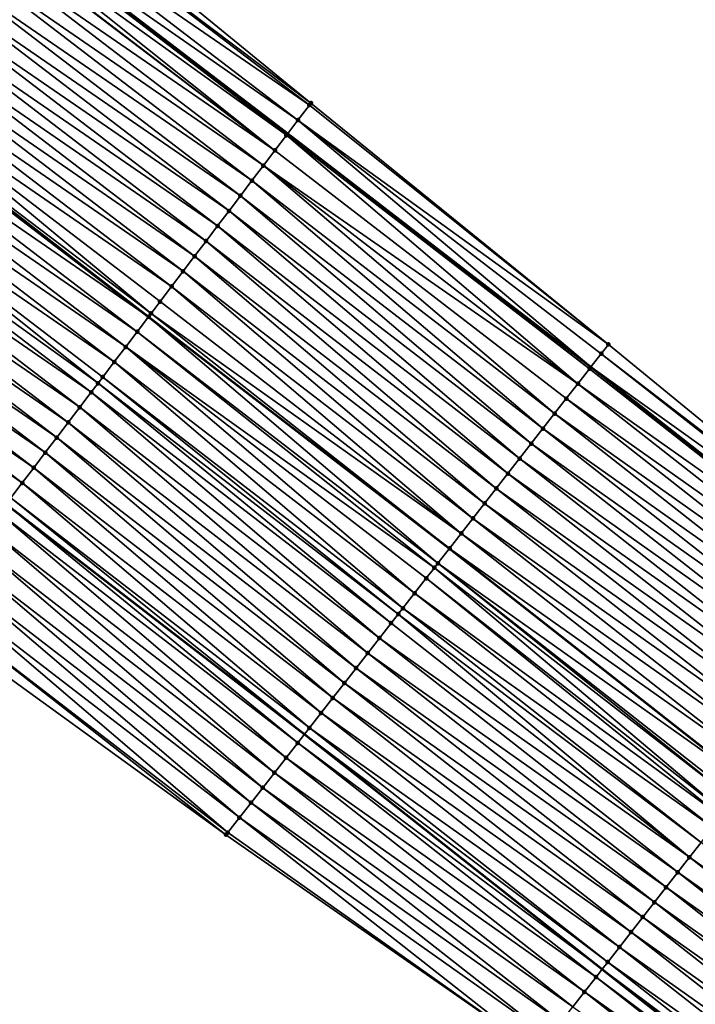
# Model space of a CAD drawing. Header units: feet. Extents: x 2017353 to 2024169, y 808050 to 818690.
# Tile 280 of 305: x 2022497 to 2022533, y 814265 to 814317. Entities that reach past the tile are written whole.
import ezdxf

# ---------------------------------------------------------------- set-up
doc = ezdxf.new("R2010")
doc.units = ezdxf.units.FT
doc.header["$MEASUREMENT"] = 0
for name, color, linetype, lineweight in [('EP_Travel Lane', 172, 'Continuous', 53), ('SB-Road Shots', 141, 'Continuous', 100), ('SB-Road X-Section', 40, 'Continuous', 13), ('STRIPING', 60, 'Continuous', 53)]:
    doc.layers.add(name, color=color, linetype=linetype, lineweight=lineweight)
doc.layers.add('I-77-MM15-17_SB-Surface-BORDER', color=7, linetype='Continuous')
doc.layers.add('I-77-MM15-17_SB-Surface-TIN', color=7, linetype='Continuous')

msp = doc.modelspace()

# ---------------------------------------------------------------- linework, layer by layer
at = {"layer": 'EP_Travel Lane'}
for points in [[(2022363.896363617, 814415.7639268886, 276.2497545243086), (2022380.475366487, 814404.5971398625, 276.9193262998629), (2022397.056419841, 814393.4289717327, 277.5037378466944), (2022413.695736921, 814381.9513699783, 278.0654989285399), (2022430.111499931, 814370.5480351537, 278.7647199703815), (2022446.704739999, 814358.8620513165, 279.463305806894), (2022462.860096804, 814347.0992825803, 280.2728093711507), (2022479.015040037, 814335.336814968, 281.0970606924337), (2022495.231312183, 814323.0995666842, 281.8329891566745), (2022511.114236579, 814310.9648094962, 282.5260936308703), (2022527.098091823, 814298.6690633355, 283.2363162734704), (2022542.824971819, 814286.3335518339, 283.9437080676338), (2022558.550940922, 814273.9987547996, 284.6837772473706)], [(2022350.12720186, 814395.2063310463, 275.2686171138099), (2022366.70862965, 814384.0404421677, 275.886088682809), (2022383.294177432, 814372.871778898, 276.3324678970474), (2022399.611049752, 814361.6074282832, 276.8749274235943), (2022416.027071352, 814350.2039138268, 277.564498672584), (2022432.200002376, 814338.8510123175, 278.160931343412), (2022448.418689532, 814327.1635226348, 278.7709712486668), (2022464.634359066, 814315.4782075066, 279.4882585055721), (2022480.390084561, 814303.5779227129, 280.141175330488), (2022496.272616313, 814291.4434655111, 280.8485980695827), (2022511.998326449, 814279.3196829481, 281.5262035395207), (2022527.694063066, 814266.9453858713, 282.2496234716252), (2022543.388419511, 814254.5721769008, 283.0226488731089), (2022558.769845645, 814242.1365156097, 283.7643351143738)]]:
    msp.add_polyline3d(points, dxfattribs=at)
at = {"layer": 'I-77-MM15-17_SB-Surface-BORDER', "color": 3, "linetype": 'Continuous', "lineweight": -3}
for points in [[(2022415.818784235, 814385.0179235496, 278.2453278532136), (2022432.144824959, 814373.4822830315, 278.8895506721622), (2022448.637267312, 814361.5260896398, 279.6009175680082), (2022464.737503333, 814349.6879158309, 280.4163414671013), (2022480.715725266, 814337.6839108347, 281.2632511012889), (2022496.844530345, 814325.220285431, 281.9948351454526), (2022512.335371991, 814312.5706834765, 282.6588594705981), (2022528.022198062, 814299.852976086, 283.3362702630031), (2022543.494054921, 814287.1911650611, 284.0234243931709), (2022559.589401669, 814275.3295919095, 284.8034136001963)], [(2022555.938578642, 814238.6556753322, 283.5252353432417), (2022540.148849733, 814250.4243857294, 282.7168891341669), (2022524.293037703, 814262.5902565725, 281.9178593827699), (2022507.859748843, 814274.0225502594, 281.1653015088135), (2022491.831573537, 814285.6061360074, 280.4174105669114), (2022476.123321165, 814297.9708353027, 279.7474663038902), (2022460.182331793, 814309.334606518, 279.063216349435), (2022444.607446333, 814321.9040404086, 278.4048154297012), (2022428.441323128, 814333.6669691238, 277.8490439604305), (2022412.965340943, 814345.7840560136, 277.3495931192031)]]:
    msp.add_polyline3d(points, dxfattribs=at)
at = {"layer": 'I-77-MM15-17_SB-Surface-TIN', "color": 128, "linetype": 'Continuous', "lineweight": -3}
for points in [[(2022512.335371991, 814312.5706834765, 282.6588594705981), (2022496.844530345, 814325.220285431, 281.9948351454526), (2022496.372271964, 814324.5989810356, 281.9390325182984)], [(2022512.254748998, 814312.4646415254, 282.6497882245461), (2022496.372271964, 814324.5989810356, 281.9390325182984), (2022495.766805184, 814323.8031078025, 281.8794625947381)], [(2022512.254748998, 814312.4646415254, 282.6497882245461), (2022512.335371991, 814312.5706834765, 282.6588594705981), (2022496.372271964, 814324.5989810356, 281.9390325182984)], [(2022511.649511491, 814311.6685931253, 282.5818563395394), (2022495.766805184, 814323.8031078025, 281.8794625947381), (2022495.231312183, 814323.0995666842, 281.8329891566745)], [(2022511.649511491, 814311.6685931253, 282.5818563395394), (2022512.254748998, 814312.4646415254, 282.6497882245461), (2022495.766805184, 814323.8031078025, 281.8794625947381)], [(2022511.044140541, 814310.8726466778, 282.5187913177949), (2022495.161146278, 814323.0073813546, 281.8268997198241), (2022494.807891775, 814322.5424924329, 281.7825838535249)], [(2022495.161146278, 814323.0073813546, 281.8268997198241), (2022511.114236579, 814310.9648094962, 282.5260936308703), (2022495.231312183, 814323.0995666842, 281.8329891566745)], [(2022511.044140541, 814310.8726466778, 282.5187913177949), (2022511.114236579, 814310.9648094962, 282.5260936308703), (2022495.161146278, 814323.0073813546, 281.8268997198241)], [(2022511.649511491, 814311.6685931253, 282.5818563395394), (2022495.231312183, 814323.0995666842, 281.8329891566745), (2022511.114236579, 814310.9648094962, 282.5260936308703)], [(2022510.43919382, 814310.0763761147, 282.4402541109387), (2022494.807891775, 814322.5424924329, 281.7825838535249), (2022494.556264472, 814322.2110611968, 281.7459950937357)], [(2022510.43919382, 814310.0763761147, 282.4402541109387), (2022511.044140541, 814310.8726466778, 282.5187913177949), (2022494.807891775, 814322.5424924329, 281.7825838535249)], [(2022510.43919382, 814310.0763761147, 282.4402541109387), (2022494.530540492, 814322.1771798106, 281.7422719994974), (2022493.951445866, 814321.4146927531, 281.6627854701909)], [(2022510.43919382, 814310.0763761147, 282.4402541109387), (2022494.556264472, 814322.2110611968, 281.7459950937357), (2022494.530540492, 814322.1771798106, 281.7422719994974)], [(2022509.834357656, 814309.280021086, 282.3576847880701), (2022493.951445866, 814321.4146927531, 281.6627854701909), (2022493.346404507, 814320.6184944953, 281.5876999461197)], [(2022509.834357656, 814309.280021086, 282.3576847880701), (2022510.43919382, 814310.0763761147, 282.4402541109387), (2022493.951445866, 814321.4146927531, 281.6627854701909)], [(2022509.229371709, 814308.4837804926, 282.2805782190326), (2022493.346404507, 814320.6184944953, 281.5876999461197), (2022492.741422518, 814319.8222508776, 281.5104490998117)], [(2022509.229371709, 814308.4837804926, 282.2805782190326), (2022509.834357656, 814309.280021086, 282.3576847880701), (2022493.346404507, 814320.6184944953, 281.5876999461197)], [(2022508.624303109, 814307.6876030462, 282.2064860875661), (2022492.741422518, 814319.8222508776, 281.5104490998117), (2022492.13630011, 814319.0261145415, 281.4383195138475)], [(2022508.624303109, 814307.6876030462, 282.2064860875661), (2022509.229371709, 814308.4837804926, 282.2805782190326), (2022492.741422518, 814319.8222508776, 281.5104490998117)], [(2022508.019302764, 814306.8913734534, 282.1299046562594), (2022492.13630011, 814319.0261145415, 281.4383195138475), (2022491.531111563, 814318.2300287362, 281.3686021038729)], [(2022508.019302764, 814306.8913734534, 282.1299046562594), (2022508.624303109, 814307.6876030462, 282.2064860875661), (2022492.13630011, 814319.0261145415, 281.4383195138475)], [(2022507.414272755, 814306.0951665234, 282.0544050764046), (2022491.531111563, 814318.2300287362, 281.3686021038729), (2022490.925893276, 814317.4339656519, 281.2999693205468)], [(2022507.414272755, 814306.0951665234, 282.0544050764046), (2022508.019302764, 814306.8913734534, 282.1299046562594), (2022491.531111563, 814318.2300287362, 281.3686021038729)], [(2022506.809154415, 814305.2990270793, 281.9821270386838), (2022490.925893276, 814317.4339656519, 281.2999693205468), (2022490.320774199, 814316.637826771, 281.2277182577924)], [(2022506.809154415, 814305.2990270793, 281.9821270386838), (2022507.414272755, 814306.0951665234, 282.0544050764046), (2022490.925893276, 814317.4339656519, 281.2999693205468)], [(2022506.204154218, 814304.5027973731, 281.9055401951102), (2022490.320774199, 814316.637826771, 281.2277182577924), (2022489.715793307, 814315.8415823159, 281.1504274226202)], [(2022506.204154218, 814304.5027973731, 281.9055401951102), (2022506.809154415, 814305.2990270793, 281.9821270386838), (2022490.320774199, 814316.637826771, 281.2277182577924)], [(2022505.599229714, 814303.7065098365, 281.8261927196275), (2022489.715793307, 814315.8415823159, 281.1504274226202), (2022489.110800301, 814315.0453471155, 281.0735783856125)], [(2022505.599229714, 814303.7065098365, 281.8261927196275), (2022506.204154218, 814304.5027973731, 281.9055401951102), (2022489.715793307, 814315.8415823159, 281.1504274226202)], [(2022504.994261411, 814302.910255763, 281.7484426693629), (2022489.110800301, 814315.0453471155, 281.0735783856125), (2022488.505760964, 814314.2491473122, 280.9984190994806)], [(2022504.994261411, 814302.910255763, 281.7484426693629), (2022505.599229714, 814303.7065098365, 281.8261927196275), (2022489.110800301, 814315.0453471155, 281.0735783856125)], [(2022503.913381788, 814301.4879413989, 281.6153366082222), (2022488.505760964, 814314.2491473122, 280.9984190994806), (2022487.969666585, 814313.543776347, 280.9335998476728)], [(2022503.913381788, 814301.4879413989, 281.6153366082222), (2022504.389282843, 814302.1140095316, 281.6710669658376), (2022488.505760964, 814314.2491473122, 280.9984190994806)], [(2022504.389282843, 814302.1140095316, 281.6710669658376), (2022504.994261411, 814302.910255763, 281.7484426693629), (2022488.505760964, 814314.2491473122, 280.9984190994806)], [(2022487.295172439, 814312.6571372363, 280.8666954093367), (2022503.776558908, 814301.3080242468, 281.6007071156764), (2022487.893144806, 814313.443155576, 280.9254638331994)], [(2022503.784090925, 814301.3179263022, 281.6014724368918), (2022487.900640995, 814313.4530091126, 280.9262005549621), (2022487.893144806, 814313.443155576, 280.9254638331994)], [(2022503.784090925, 814301.3179263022, 281.6014724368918), (2022487.893144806, 814313.443155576, 280.9254638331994), (2022503.776558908, 814301.3080242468, 281.6007071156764)], [(2022503.784090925, 814301.3179263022, 281.6014724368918), (2022487.969666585, 814313.543776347, 280.9335998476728), (2022487.900640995, 814313.4530091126, 280.9262005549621)], [(2022503.784090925, 814301.3179263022, 281.6014724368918), (2022503.913381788, 814301.4879413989, 281.6153366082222), (2022487.969666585, 814313.543776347, 280.9335998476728)], [(2022503.178677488, 814300.5220123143, 281.5399569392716), (2022487.295172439, 814312.6571372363, 280.8666954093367), (2022486.689792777, 814311.8611974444, 280.803948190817)], [(2022503.178677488, 814300.5220123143, 281.5399569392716), (2022503.776558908, 814301.3080242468, 281.6007071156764), (2022487.295172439, 814312.6571372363, 280.8666954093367)], [(2022528.022198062, 814299.852976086, 283.3362702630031), (2022512.254748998, 814312.4646415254, 282.6497882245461), (2022511.649511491, 814311.6685931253, 282.5818563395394)], [(2022528.022198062, 814299.852976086, 283.3362702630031), (2022512.335371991, 814312.5706834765, 282.6588594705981), (2022512.254748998, 814312.4646415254, 282.6497882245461)], [(2022502.573315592, 814299.7260589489, 281.4765616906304), (2022486.689792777, 814311.8611974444, 280.803948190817), (2022486.084481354, 814311.0652055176, 280.7387122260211)], [(2022502.573315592, 814299.7260589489, 281.4765616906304), (2022503.178677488, 814300.5220123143, 281.5399569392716), (2022486.689792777, 814311.8611974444, 280.803948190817)], [(2022511.649511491, 814311.6685931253, 282.5818563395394), (2022511.114236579, 814310.9648094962, 282.5260936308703), (2022527.098091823, 814298.6690633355, 283.2363162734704)], [(2022527.639961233, 814299.3632832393, 283.2950553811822), (2022511.649511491, 814311.6685931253, 282.5818563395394), (2022527.098091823, 814298.6690633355, 283.2363162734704)], [(2022527.639961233, 814299.3632832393, 283.2950553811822), (2022528.022198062, 814299.852976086, 283.3362702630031), (2022511.649511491, 814311.6685931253, 282.5818563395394)], [(2022501.968000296, 814298.9300699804, 281.4114668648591), (2022486.084481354, 814311.0652055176, 280.7387122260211), (2022485.479102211, 814310.2692653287, 280.6759460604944)], [(2022501.968000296, 814298.9300699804, 281.4114668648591), (2022502.573315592, 814299.7260589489, 281.4765616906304), (2022486.084481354, 814311.0652055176, 280.7387122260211)], [(2022526.409673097, 814297.7864454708, 283.1504510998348), (2022511.044140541, 814310.8726466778, 282.5187913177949), (2022510.43919382, 814310.0763761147, 282.4402541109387)], [(2022527.024660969, 814298.5749868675, 283.2283563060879), (2022511.114236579, 814310.9648094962, 282.5260936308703), (2022511.044140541, 814310.8726466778, 282.5187913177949)], [(2022526.409673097, 814297.7864454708, 283.1504510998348), (2022527.024660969, 814298.5749868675, 283.2283563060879), (2022511.044140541, 814310.8726466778, 282.5187913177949)], [(2022527.024660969, 814298.5749868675, 283.2283563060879), (2022527.098091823, 814298.6690633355, 283.2363162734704), (2022511.114236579, 814310.9648094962, 282.5260936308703)], [(2022501.115640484, 814297.8094597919, 281.3240640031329), (2022485.479102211, 814310.2692653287, 280.6759460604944), (2022484.873608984, 814309.4734123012, 280.6173406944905)], [(2022501.115640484, 814297.8094597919, 281.3240640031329), (2022501.362638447, 814298.1341165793, 281.3480699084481), (2022485.479102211, 814310.2692653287, 280.6759460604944)], [(2022501.362638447, 814298.1341165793, 281.3480699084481), (2022501.968000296, 814298.9300699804, 281.4114668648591), (2022485.479102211, 814310.2692653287, 280.6759460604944)], [(2022526.409673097, 814297.7864454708, 283.1504510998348), (2022510.43919382, 814310.0763761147, 282.4402541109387), (2022509.834357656, 814309.280021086, 282.3576847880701)], [(2022500.757123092, 814297.3382804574, 281.2902714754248), (2022484.873608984, 814309.4734123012, 280.6173406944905), (2022484.268154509, 814308.6775296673, 280.5573220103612)], [(2022500.757123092, 814297.3382804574, 281.2902714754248), (2022501.115640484, 814297.8094597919, 281.3240640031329), (2022484.873608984, 814309.4734123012, 280.6173406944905)], [(2022525.179887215, 814296.2092137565, 282.9878298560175), (2022509.834357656, 814309.280021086, 282.3576847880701), (2022509.229371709, 814308.4837804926, 282.2805782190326)], [(2022525.179887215, 814296.2092137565, 282.9878298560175), (2022525.794829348, 814296.9977910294, 283.0673758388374), (2022509.834357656, 814309.280021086, 282.3576847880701)], [(2022525.794829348, 814296.9977910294, 283.0673758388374), (2022526.409673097, 814297.7864454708, 283.1504510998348), (2022509.834357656, 814309.280021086, 282.3576847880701)], [(2022500.151530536, 814296.542503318, 281.2352886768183), (2022484.268154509, 814308.6775296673, 280.5573220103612), (2022483.662679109, 814307.8816630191, 280.4980664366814)], [(2022500.151530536, 814296.542503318, 281.2352886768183), (2022500.757123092, 814297.3382804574, 281.2902714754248), (2022484.268154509, 814308.6775296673, 280.5573220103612)], [(2022524.564872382, 814295.4206935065, 282.9108917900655), (2022509.229371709, 814308.4837804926, 282.2805782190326), (2022508.624303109, 814307.6876030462, 282.2064860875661)], [(2022524.564872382, 814295.4206935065, 282.9108917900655), (2022525.179887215, 814296.2092137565, 282.9878298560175), (2022509.229371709, 814308.4837804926, 282.2805782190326)], [(2022499.545920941, 814295.7467391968, 281.1809273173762), (2022483.662679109, 814307.8816630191, 280.4980664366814), (2022483.057273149, 814307.085743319, 280.4362783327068)], [(2022499.545920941, 814295.7467391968, 281.1809273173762), (2022500.151530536, 814296.542503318, 281.2352886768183), (2022483.662679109, 814307.8816630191, 280.4980664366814)], [(2022523.94982027, 814294.6322024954, 282.8352909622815), (2022508.624303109, 814307.6876030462, 282.2064860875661), (2022508.019302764, 814306.8913734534, 282.1299046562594)], [(2022523.94982027, 814294.6322024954, 282.8352909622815), (2022524.564872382, 814295.4206935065, 282.9108917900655), (2022508.624303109, 814307.6876030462, 282.2064860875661)], [(2022498.940391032, 814294.9509141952, 281.1236597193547), (2022483.057273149, 814307.085743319, 280.4362783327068), (2022482.451846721, 814306.2898392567, 280.3752367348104)], [(2022498.940391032, 814294.9509141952, 281.1236597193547), (2022499.545920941, 814295.7467391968, 281.1809273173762), (2022483.057273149, 814307.085743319, 280.4362783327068)], [(2022523.334778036, 814293.8437037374, 282.7593358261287), (2022508.019302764, 814306.8913734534, 282.1299046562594), (2022507.414272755, 814306.0951665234, 282.0544050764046)], [(2022523.334778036, 814293.8437037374, 282.7593358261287), (2022523.94982027, 814294.6322024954, 282.8352909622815), (2022508.019302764, 814306.8913734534, 282.1299046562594)], [(2022498.335018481, 814294.1549689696, 281.0606530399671), (2022482.451846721, 814306.2898392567, 280.3752367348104), (2022481.846541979, 814305.4938422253, 280.309757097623)], [(2022498.335018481, 814294.1549689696, 281.0606530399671), (2022498.940391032, 814294.9509141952, 281.1236597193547), (2022482.451846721, 814306.2898392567, 280.3752367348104)], [(2022522.719810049, 814293.0551467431, 282.6807172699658), (2022507.414272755, 814306.0951665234, 282.0544050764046), (2022506.809154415, 814305.2990270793, 281.9821270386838)], [(2022522.719810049, 814293.0551467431, 282.6807172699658), (2022523.334778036, 814293.8437037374, 282.7593358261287), (2022507.414272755, 814306.0951665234, 282.0544050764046)], [(2022497.72975004, 814293.3589442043, 280.9938493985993), (2022481.846541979, 814305.4938422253, 280.309757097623), (2022481.241408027, 814304.6977147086, 280.2380485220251)], [(2022497.72975004, 814293.3589442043, 280.9938493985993), (2022498.335018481, 814294.1549689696, 281.0606530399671), (2022481.846541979, 814305.4938422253, 280.309757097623)], [(2022522.104816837, 814292.2666095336, 282.603003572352), (2022506.809154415, 814305.2990270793, 281.9821270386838), (2022506.204154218, 814304.5027973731, 281.9055401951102)], [(2022522.104816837, 814292.2666095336, 282.603003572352), (2022522.719810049, 814293.0551467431, 282.6807172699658), (2022506.809154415, 814305.2990270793, 281.9821270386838)], [(2022497.12431618, 814292.5630458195, 280.9330787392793), (2022481.241408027, 814304.6977147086, 280.2380485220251), (2022480.636254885, 814303.9016018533, 280.1670398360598)], [(2022497.12431618, 814292.5630458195, 280.9330787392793), (2022497.72975004, 814293.3589442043, 280.9938493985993), (2022481.241408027, 814304.6977147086, 280.2380485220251)], [(2022521.489790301, 814291.478098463, 282.5264853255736), (2022506.204154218, 814304.5027973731, 281.9055401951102), (2022505.599229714, 814303.7065098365, 281.8261927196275)], [(2022521.489790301, 814291.478098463, 282.5264853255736), (2022522.104816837, 814292.2666095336, 282.603003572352), (2022506.204154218, 814304.5027973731, 281.9055401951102)], [(2022496.518840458, 814291.767179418, 280.8738348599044), (2022497.12431618, 814292.5630458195, 280.9330787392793), (2022480.636254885, 814303.9016018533, 280.1670398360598)], [(2022520.874799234, 814290.6895595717, 282.44869470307), (2022505.599229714, 814303.7065098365, 281.8261927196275), (2022504.994261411, 814302.910255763, 281.7484426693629)], [(2022520.874799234, 814290.6895595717, 282.44869470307), (2022521.489790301, 814291.478098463, 282.5264853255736), (2022505.599229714, 814303.7065098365, 281.8261927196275)], [(2022520.259834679, 814289.9009998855, 282.3699530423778), (2022504.994261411, 814302.910255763, 281.7484426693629), (2022504.389282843, 814302.1140095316, 281.6710669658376)], [(2022520.259834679, 814289.9009998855, 282.3699530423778), (2022520.874799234, 814290.6895595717, 282.44869470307), (2022504.994261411, 814302.910255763, 281.7484426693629)], [(2022520.259834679, 814289.9009998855, 282.3699530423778), (2022504.389282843, 814302.1140095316, 281.6710669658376), (2022503.913381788, 814301.4879413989, 281.6153366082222)], [(2022519.644757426, 814289.1125285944, 282.2952540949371), (2022503.913381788, 814301.4879413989, 281.6153366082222), (2022503.784090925, 814301.3179263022, 281.6014724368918)], [(2022519.644757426, 814289.1125285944, 282.2952540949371), (2022520.259834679, 814289.9009998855, 282.3699530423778), (2022503.913381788, 814301.4879413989, 281.6153366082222)], [(2022519.029549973, 814288.3241594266, 282.2252257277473), (2022503.776558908, 814301.3080242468, 281.6007071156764), (2022503.178677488, 814300.5220123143, 281.5399569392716)], [(2022503.784090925, 814301.3179263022, 281.6014724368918), (2022503.776558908, 814301.3080242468, 281.6007071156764), (2022519.637128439, 814289.1027522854, 282.2943856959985)], [(2022519.029549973, 814288.3241594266, 282.2252257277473), (2022519.637128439, 814289.1027522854, 282.2943856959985), (2022503.776558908, 814301.3080242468, 281.6007071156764)], [(2022519.644757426, 814289.1125285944, 282.2952540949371), (2022503.784090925, 814301.3179263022, 281.6014724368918), (2022519.637128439, 814289.1027522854, 282.2943856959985)], [(2022518.846171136, 814288.0892266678, 282.205423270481), (2022503.178677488, 814300.5220123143, 281.5399569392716), (2022502.573315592, 814299.7260589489, 281.4765616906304)], [(2022518.846171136, 814288.0892266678, 282.205423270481), (2022519.029549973, 814288.3241594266, 282.2252257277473), (2022503.178677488, 814300.5220123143, 281.5399569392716)], [(2022517.798847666, 814286.747646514, 282.095478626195), (2022502.573315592, 814299.7260589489, 281.4765616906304), (2022501.968000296, 814298.9300699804, 281.4114668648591)], [(2022517.798847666, 814286.747646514, 282.095478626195), (2022518.414221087, 814287.5358855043, 282.1595533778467), (2022502.573315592, 814299.7260589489, 281.4765616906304)], [(2022518.414221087, 814287.5358855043, 282.1595533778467), (2022518.846171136, 814288.0892266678, 282.205423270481), (2022502.573315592, 814299.7260589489, 281.4765616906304)], [(2022543.494054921, 814287.1911650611, 284.0234243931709), (2022528.022198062, 814299.852976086, 283.3362702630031), (2022527.639961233, 814299.3632832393, 283.2950553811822)], [(2022517.183408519, 814285.9594590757, 282.0337615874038), (2022501.968000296, 814298.9300699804, 281.4114668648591), (2022501.362638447, 814298.1341165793, 281.3480699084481)], [(2022517.183408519, 814285.9594590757, 282.0337615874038), (2022517.798847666, 814286.747646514, 282.095478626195), (2022501.968000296, 814298.9300699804, 281.4114668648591)], [(2022543.366695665, 814287.0279540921, 284.0088566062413), (2022527.639961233, 814299.3632832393, 283.2950553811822), (2022527.098091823, 814298.6690633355, 283.2363162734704)], [(2022543.366695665, 814287.0279540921, 284.0088566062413), (2022543.494054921, 814287.1911650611, 284.0234243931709), (2022527.639961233, 814299.3632832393, 283.2950553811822)], [(2022542.751598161, 814286.2394986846, 283.9348840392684), (2022527.024660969, 814298.5749868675, 283.2283563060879), (2022526.409673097, 814297.7864454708, 283.1504510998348)], [(2022527.024660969, 814298.5749868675, 283.2283563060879), (2022542.824971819, 814286.3335518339, 283.9437080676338), (2022527.098091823, 814298.6690633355, 283.2363162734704)], [(2022542.751598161, 814286.2394986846, 283.9348840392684), (2022542.824971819, 814286.3335518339, 283.9437080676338), (2022527.024660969, 814298.5749868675, 283.2283563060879)], [(2022543.366695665, 814287.0279540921, 284.0088566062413), (2022527.098091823, 814298.6690633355, 283.2363162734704), (2022542.824971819, 814286.3335518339, 283.9437080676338)], [(2022516.942179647, 814285.6505567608, 282.0102215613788), (2022501.362638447, 814298.1341165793, 281.3480699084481), (2022501.115640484, 814297.8094597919, 281.3240640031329)], [(2022516.942179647, 814285.6505567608, 282.0102215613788), (2022517.183408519, 814285.9594590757, 282.0337615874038), (2022501.362638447, 814298.1341165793, 281.3480699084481)], [(2022515.95234279, 814284.3832312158, 281.9170512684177), (2022500.757123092, 814297.3382804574, 281.2902714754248), (2022500.151530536, 814296.542503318, 281.2352886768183)], [(2022516.567893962, 814285.1713307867, 281.9747497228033), (2022501.115640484, 814297.8094597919, 281.3240640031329), (2022500.757123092, 814297.3382804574, 281.2902714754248)], [(2022515.95234279, 814284.3832312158, 281.9170512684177), (2022516.567893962, 814285.1713307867, 281.9747497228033), (2022500.757123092, 814297.3382804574, 281.2902714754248)], [(2022516.567893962, 814285.1713307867, 281.9747497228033), (2022516.942179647, 814285.6505567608, 282.0102215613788), (2022501.115640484, 814297.8094597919, 281.3240640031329)], [(2022542.136684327, 814285.4508992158, 283.8543228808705), (2022526.409673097, 814297.7864454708, 283.1504510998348), (2022525.794829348, 814296.9977910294, 283.0673758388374)], [(2022542.136684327, 814285.4508992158, 283.8543228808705), (2022542.751598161, 814286.2394986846, 283.9348840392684), (2022526.409673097, 814297.7864454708, 283.1504510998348)], [(2022541.521882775, 814284.6622116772, 283.7697338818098), (2022525.794829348, 814296.9977910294, 283.0673758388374), (2022525.179887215, 814296.2092137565, 282.9878298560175)], [(2022541.521882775, 814284.6622116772, 283.7697338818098), (2022542.136684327, 814285.4508992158, 283.8543228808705), (2022525.794829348, 814296.9977910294, 283.0673758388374)], [(2022515.336808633, 814283.5951182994, 281.8587424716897), (2022500.151530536, 814296.542503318, 281.2352886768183), (2022499.545920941, 814295.7467391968, 281.1809273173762)], [(2022515.336808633, 814283.5951182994, 281.8587424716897), (2022515.95234279, 814284.3832312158, 281.9170512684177), (2022500.151530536, 814296.542503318, 281.2352886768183)], [(2022540.906948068, 814283.8736285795, 283.6899214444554), (2022525.179887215, 814296.2092137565, 282.9878298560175), (2022524.564872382, 814295.4206935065, 282.9108917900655)], [(2022540.906948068, 814283.8736285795, 283.6899214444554), (2022541.521882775, 814284.6622116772, 283.7697338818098), (2022525.179887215, 814296.2092137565, 282.9878298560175)], [(2022514.721297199, 814282.8069875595, 281.7996185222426), (2022499.545920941, 814295.7467391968, 281.1809273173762), (2022498.940391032, 814294.9509141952, 281.1236597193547)], [(2022514.721297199, 814282.8069875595, 281.7996185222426), (2022515.336808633, 814283.5951182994, 281.8587424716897), (2022499.545920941, 814295.7467391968, 281.1809273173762)], [(2022540.291861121, 814283.0851648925, 283.6155702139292), (2022524.564872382, 814295.4206935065, 282.9108917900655), (2022523.94982027, 814294.6322024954, 282.8352909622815)], [(2022540.291861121, 814283.0851648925, 283.6155702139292), (2022540.906948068, 814283.8736285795, 283.6899214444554), (2022524.564872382, 814295.4206935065, 282.9108917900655)], [(2022514.105854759, 814282.0188027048, 281.7380196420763), (2022498.940391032, 814294.9509141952, 281.1236597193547), (2022498.335018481, 814294.1549689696, 281.0606530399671)], [(2022514.105854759, 814282.0188027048, 281.7380196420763), (2022514.721297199, 814282.8069875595, 281.7996185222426), (2022498.940391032, 814294.9509141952, 281.1236597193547)], [(2022539.676722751, 814282.2967415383, 283.5430635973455), (2022523.94982027, 814294.6322024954, 282.8352909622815), (2022523.334778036, 814293.8437037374, 282.7593358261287)], [(2022539.676722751, 814282.2967415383, 283.5430635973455), (2022540.291861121, 814283.0851648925, 283.6155702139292), (2022523.94982027, 814294.6322024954, 282.8352909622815)], [(2022513.490479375, 814281.2305652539, 281.6740152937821), (2022498.335018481, 814294.1549689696, 281.0606530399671), (2022497.72975004, 814293.3589442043, 280.9938493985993)], [(2022513.490479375, 814281.2305652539, 281.6740152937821), (2022514.105854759, 814282.0188027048, 281.7380196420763), (2022498.335018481, 814294.1549689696, 281.0606530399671)], [(2022539.061576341, 814281.5083244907, 283.4708454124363), (2022523.334778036, 814293.8437037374, 282.7593358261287), (2022522.719810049, 814293.0551467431, 282.6807172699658)], [(2022539.061576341, 814281.5083244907, 283.4708454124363), (2022539.676722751, 814282.2967415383, 283.5430635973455), (2022523.334778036, 814293.8437037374, 282.7593358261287)], [(2022512.875106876, 814280.4423255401, 281.6099074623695), (2022497.72975004, 814293.3589442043, 280.9938493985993), (2022497.12431618, 814292.5630458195, 280.9330787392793)], [(2022512.875106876, 814280.4423255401, 281.6099074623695), (2022513.490479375, 814281.2305652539, 281.6740152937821), (2022497.72975004, 814293.3589442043, 280.9938493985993)], [(2022538.446453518, 814280.719888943, 283.3977811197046), (2022522.719810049, 814293.0551467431, 282.6807172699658), (2022522.104816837, 814292.2666095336, 282.603003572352)], [(2022538.446453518, 814280.719888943, 283.3977811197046), (2022539.061576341, 814281.5083244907, 283.4708454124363), (2022522.719810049, 814293.0551467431, 282.6807172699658)], [(2022512.259623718, 814279.6541726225, 281.5497692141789), (2022497.12431618, 814292.5630458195, 280.9330787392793), (2022496.518840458, 814291.767179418, 280.8738348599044)], [(2022512.259623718, 814279.6541726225, 281.5497692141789), (2022512.875106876, 814280.4423255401, 281.6099074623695), (2022497.12431618, 814292.5630458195, 280.9330787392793)], [(2022537.831392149, 814279.9314051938, 283.322512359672), (2022522.104816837, 814292.2666095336, 282.603003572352), (2022521.489790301, 814291.478098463, 282.5264853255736)], [(2022537.831392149, 814279.9314051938, 283.322512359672), (2022538.446453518, 814280.719888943, 283.3977811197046), (2022522.104816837, 814292.2666095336, 282.603003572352)], [(2022496.518840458, 814291.767179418, 280.8738348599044), (2022496.272616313, 814291.4434655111, 280.8485980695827), (2022511.998326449, 814279.3196829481, 281.5262035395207)], [(2022512.259623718, 814279.6541726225, 281.5497692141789), (2022496.518840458, 814291.767179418, 280.8738348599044), (2022511.998326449, 814279.3196829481, 281.5262035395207)], [(2022511.644011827, 814278.8661206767, 281.4942488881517), (2022496.272616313, 814291.4434655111, 280.8485980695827), (2022495.91344169, 814290.9712542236, 280.8117843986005)], [(2022511.644011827, 814278.8661206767, 281.4942488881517), (2022511.998326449, 814279.3196829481, 281.5262035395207), (2022496.272616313, 814291.4434655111, 280.8485980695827)], [(2022537.216395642, 814279.1428705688, 283.2449168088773), (2022521.489790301, 814291.478098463, 282.5264853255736), (2022520.874799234, 814290.6895595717, 282.44869470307)], [(2022537.216395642, 814279.1428705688, 283.2449168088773), (2022537.831392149, 814279.9314051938, 283.322512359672), (2022521.489790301, 814291.478098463, 282.5264853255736)], [(2022511.028311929, 814278.0781377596, 281.4418855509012), (2022495.91344169, 814290.9712542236, 280.8117843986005), (2022495.308079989, 814290.1753007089, 280.7483820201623)], [(2022511.028311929, 814278.0781377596, 281.4418855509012), (2022511.644011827, 814278.8661206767, 281.4942488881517), (2022495.91344169, 814290.9712542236, 280.8117843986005)], [(2022536.601399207, 814278.3543358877, 283.1673186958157), (2022520.874799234, 814290.6895595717, 282.44869470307), (2022520.259834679, 814289.9009998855, 282.3699530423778)], [(2022536.601399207, 814278.3543358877, 283.1673186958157), (2022537.216395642, 814279.1428705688, 283.2449168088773), (2022520.874799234, 814290.6895595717, 282.44869470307)], [(2022510.412513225, 814277.2902323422, 281.3930666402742), (2022495.308079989, 814290.1753007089, 280.7483820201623), (2022494.702688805, 814289.3793697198, 280.6860549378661)], [(2022510.412513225, 814277.2902323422, 281.3930666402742), (2022511.028311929, 814278.0781377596, 281.4418855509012), (2022495.308079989, 814290.1753007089, 280.7483820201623)], [(2022535.986358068, 814277.5658362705, 283.0913242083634), (2022520.259834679, 814289.9009998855, 282.3699530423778), (2022519.644757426, 814289.1125285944, 282.2952540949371)], [(2022535.986358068, 814277.5658362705, 283.0913242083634), (2022536.601399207, 814278.3543358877, 283.1673186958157), (2022520.259834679, 814289.9009998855, 282.3699530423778)], [(2022509.796786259, 814276.5022706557, 281.341674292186), (2022494.702688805, 814289.3793697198, 280.6860549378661), (2022494.09725409, 814288.5834719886, 280.6253154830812)], [(2022509.796786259, 814276.5022706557, 281.341674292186), (2022510.412513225, 814277.2902323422, 281.3930666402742), (2022494.702688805, 814289.3793697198, 280.6860549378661)], [(2022519.029549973, 814288.3241594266, 282.2252257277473), (2022535.363581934, 814276.7675753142, 283.0170764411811), (2022519.637128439, 814289.1027522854, 282.2943856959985)], [(2022535.371243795, 814276.7773940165, 283.017953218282), (2022519.644757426, 814289.1125285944, 282.2952540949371), (2022519.637128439, 814289.1027522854, 282.2943856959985)], [(2022535.371243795, 814276.7773940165, 283.017953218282), (2022519.637128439, 814289.1027522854, 282.2943856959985), (2022535.363581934, 814276.7675753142, 283.0170764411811)], [(2022535.371243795, 814276.7773940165, 283.017953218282), (2022535.986358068, 814277.5658362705, 283.0913242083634), (2022519.644757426, 814289.1125285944, 282.2952540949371)], [(2022509.181211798, 814275.714189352, 281.2848112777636), (2022494.09725409, 814288.5834719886, 280.6253154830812), (2022493.491719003, 814287.7876509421, 280.5682367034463)], [(2022509.181211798, 814275.714189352, 281.2848112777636), (2022509.796786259, 814276.5022706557, 281.341674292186), (2022494.09725409, 814288.5834719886, 280.6253154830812)], [(2022534.140706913, 814275.2007513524, 282.8822718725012), (2022518.846171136, 814288.0892266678, 282.205423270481), (2022518.414221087, 814287.5358855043, 282.1595533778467)], [(2022534.646922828, 814275.8492007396, 282.9355298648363), (2022519.029549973, 814288.3241594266, 282.2252257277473), (2022518.846171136, 814288.0892266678, 282.205423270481)], [(2022534.140706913, 814275.2007513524, 282.8822718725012), (2022534.646922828, 814275.8492007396, 282.9355298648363), (2022518.846171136, 814288.0892266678, 282.205423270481)], [(2022534.756046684, 814275.9890167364, 282.9475537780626), (2022535.363581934, 814276.7675753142, 283.0170764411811), (2022519.029549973, 814288.3241594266, 282.2252257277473)], [(2022534.646922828, 814275.8492007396, 282.9355298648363), (2022534.756046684, 814275.9890167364, 282.9475537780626), (2022519.029549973, 814288.3241594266, 282.2252257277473)], [(2022508.565682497, 814274.9260726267, 281.2263282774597), (2022493.491719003, 814287.7876509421, 280.5682367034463), (2022492.886167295, 814286.9918425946, 280.5117641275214)], [(2022508.565682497, 814274.9260726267, 281.2263282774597), (2022509.181211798, 814275.714189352, 281.2848112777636), (2022493.491719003, 814287.7876509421, 280.5682367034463)], [(2022533.971527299, 814274.984096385, 282.8655128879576), (2022518.414221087, 814287.5358855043, 282.1595533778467), (2022517.798847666, 814286.747646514, 282.095478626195)], [(2022533.971527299, 814274.984096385, 282.8655128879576), (2022534.140706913, 814275.2007513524, 282.8822718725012), (2022518.414221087, 814287.5358855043, 282.1595533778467)], [(2022507.950011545, 814274.1380670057, 281.1729265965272), (2022492.886167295, 814286.9918425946, 280.5117641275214), (2022492.280602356, 814286.1960443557, 280.4557741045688)], [(2022507.950011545, 814274.1380670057, 281.1729265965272), (2022508.565682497, 814274.9260726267, 281.2263282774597), (2022492.886167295, 814286.9918425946, 280.5117641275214)], [(2022533.5252093, 814274.4126097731, 282.8226521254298), (2022517.798847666, 814286.747646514, 282.095478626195), (2022517.183408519, 814285.9594590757, 282.0337615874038)], [(2022533.5252093, 814274.4126097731, 282.8226521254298), (2022533.971527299, 814274.984096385, 282.8655128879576), (2022517.798847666, 814286.747646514, 282.095478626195)], [(2022507.859748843, 814274.0225502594, 281.1653015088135), (2022492.280602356, 814286.1960443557, 280.4557741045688), (2022491.831573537, 814285.6061360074, 280.4174105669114)], [(2022507.859748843, 814274.0225502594, 281.1653015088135), (2022507.950011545, 814274.1380670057, 281.1729265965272), (2022492.280602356, 814286.1960443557, 280.4557741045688)], [(2022532.909657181, 814273.6245109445, 282.7649875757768), (2022517.183408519, 814285.9594590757, 282.0337615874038), (2022516.942179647, 814285.6505567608, 282.0102215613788)], [(2022532.909657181, 814273.6245109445, 282.7649875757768), (2022533.5252093, 814274.4126097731, 282.8226521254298), (2022517.183408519, 814285.9594590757, 282.0337615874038)], [(2022532.294099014, 814272.8364168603, 282.7075400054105), (2022516.942179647, 814285.6505567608, 282.0102215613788), (2022516.567893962, 814285.1713307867, 281.9747497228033)], [(2022532.294099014, 814272.8364168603, 282.7075400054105), (2022532.909657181, 814273.6245109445, 282.7649875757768), (2022516.942179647, 814285.6505567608, 282.0102215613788)], [(2022532.294099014, 814272.8364168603, 282.7075400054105), (2022516.567893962, 814285.1713307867, 281.9747497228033), (2022515.95234279, 814284.3832312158, 281.9170512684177)], [(2022531.678589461, 814272.0482846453, 282.6483485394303), (2022515.95234279, 814284.3832312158, 281.9170512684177), (2022515.336808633, 814283.5951182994, 281.8587424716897)], [(2022531.678589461, 814272.0482846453, 282.6483485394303), (2022532.294099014, 814272.8364168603, 282.7075400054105), (2022515.95234279, 814284.3832312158, 281.9170512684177)], [(2022531.063057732, 814271.2601698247, 282.5899525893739), (2022515.336808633, 814283.5951182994, 281.8587424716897), (2022514.721297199, 814282.8069875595, 281.7996185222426)], [(2022531.063057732, 814271.2601698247, 282.5899525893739), (2022531.678589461, 814272.0482846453, 282.6483485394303), (2022515.336808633, 814283.5951182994, 281.8587424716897)], [(2022530.447544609, 814270.4720404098, 282.5308891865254), (2022514.721297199, 814282.8069875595, 281.7996185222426), (2022514.105854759, 814282.0188027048, 281.7380196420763)], [(2022530.447544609, 814270.4720404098, 282.5308891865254), (2022531.063057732, 814271.2601698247, 282.5899525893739), (2022514.721297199, 814282.8069875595, 281.7996185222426)], [(2022529.83206705, 814269.6838831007, 282.4705500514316), (2022514.105854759, 814282.0188027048, 281.7380196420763), (2022513.490479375, 814281.2305652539, 281.6740152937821)], [(2022529.83206705, 814269.6838831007, 282.4705500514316), (2022530.447544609, 814270.4720404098, 282.5308891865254), (2022514.105854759, 814282.0188027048, 281.7380196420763)], [(2022529.216627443, 814268.8956960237, 282.4088494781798), (2022513.490479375, 814281.2305652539, 281.6740152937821), (2022512.875106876, 814280.4423255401, 281.6099074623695)], [(2022529.216627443, 814268.8956960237, 282.4088494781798), (2022529.83206705, 814269.6838831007, 282.4705500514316), (2022513.490479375, 814281.2305652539, 281.6740152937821)], [(2022528.601239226, 814268.1074686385, 282.3453054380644), (2022512.875106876, 814280.4423255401, 281.6099074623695), (2022512.259623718, 814279.6541726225, 281.5497692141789)], [(2022528.601239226, 814268.1074686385, 282.3453054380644), (2022529.216627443, 814268.8956960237, 282.4088494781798), (2022512.875106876, 814280.4423255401, 281.6099074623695)], [(2022511.644011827, 814278.8661206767, 281.4942488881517), (2022527.694063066, 814266.9453858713, 282.2496234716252), (2022511.998326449, 814279.3196829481, 281.5262035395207)], [(2022527.985868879, 814267.3192272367, 282.2811203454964), (2022512.259623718, 814279.6541726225, 281.5497692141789), (2022511.998326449, 814279.3196829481, 281.5262035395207)], [(2022527.985868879, 814267.3192272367, 282.2811203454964), (2022511.998326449, 814279.3196829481, 281.5262035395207), (2022527.694063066, 814266.9453858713, 282.2496234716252)], [(2022527.985868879, 814267.3192272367, 282.2811203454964), (2022528.601239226, 814268.1074686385, 282.3453054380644), (2022512.259623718, 814279.6541726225, 281.5497692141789)], [(2022527.370560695, 814266.5309370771, 282.2147053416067), (2022511.644011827, 814278.8661206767, 281.4942488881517), (2022511.028311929, 814278.0781377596, 281.4418855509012)], [(2022527.370560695, 814266.5309370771, 282.2147053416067), (2022527.694063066, 814266.9453858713, 282.2496234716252), (2022511.644011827, 814278.8661206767, 281.4942488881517)], [(2022526.755244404, 814265.7426532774, 282.1485811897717), (2022511.028311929, 814278.0781377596, 281.4418855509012), (2022510.412513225, 814277.2902323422, 281.3930666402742)], [(2022526.755244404, 814265.7426532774, 282.1485811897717), (2022527.370560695, 814266.5309370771, 282.2147053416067), (2022511.028311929, 814278.0781377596, 281.4418855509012)], [(2022526.139755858, 814264.9545045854, 282.0886361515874), (2022510.412513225, 814277.2902323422, 281.3930666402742), (2022509.796786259, 814276.5022706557, 281.341674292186)], [(2022526.139755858, 814264.9545045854, 282.0886361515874), (2022526.755244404, 814265.7426532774, 282.1485811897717), (2022510.412513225, 814277.2902323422, 281.3930666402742)], [(2022525.524048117, 814264.1665278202, 282.0365541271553), (2022509.796786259, 814276.5022706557, 281.341674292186), (2022509.181211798, 814275.714189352, 281.2848112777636)], [(2022525.524048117, 814264.1665278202, 282.0365541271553), (2022526.139755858, 814264.9545045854, 282.0886361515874), (2022509.796786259, 814276.5022706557, 281.341674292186)], [(2022524.908470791, 814263.3784487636, 281.9797938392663), (2022509.181211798, 814275.714189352, 281.2848112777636), (2022508.565682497, 814274.9260726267, 281.2263282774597)], [(2022524.908470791, 814263.3784487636, 281.9797938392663), (2022525.524048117, 814264.1665278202, 282.0365541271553), (2022509.181211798, 814275.714189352, 281.2848112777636)], [(2022524.293037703, 814262.5902565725, 281.9178593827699), (2022508.565682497, 814274.9260726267, 281.2263282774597), (2022507.950011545, 814274.1380670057, 281.1729265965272)], [(2022524.293037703, 814262.5902565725, 281.9178593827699), (2022524.908470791, 814263.3784487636, 281.9797938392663), (2022508.565682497, 814274.9260726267, 281.2263282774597)], [(2022524.293037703, 814262.5902565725, 281.9178593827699), (2022507.950011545, 814274.1380670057, 281.1729265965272), (2022507.859748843, 814274.0225502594, 281.1653015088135)], [(2022548.635472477, 814261.2899027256, 283.5117591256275), (2022532.909657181, 814273.6245109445, 282.7649875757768), (2022532.294099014, 814272.8364168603, 282.7075400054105)], [(2022548.019874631, 814260.5018397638, 283.4557347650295), (2022532.294099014, 814272.8364168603, 282.7075400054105), (2022531.678589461, 814272.0482846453, 282.6483485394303)], [(2022548.019874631, 814260.5018397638, 283.4557347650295), (2022548.635472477, 814261.2899027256, 283.5117591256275), (2022532.294099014, 814272.8364168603, 282.7075400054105)], [(2022547.404273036, 814259.7137797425, 283.399844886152), (2022531.678589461, 814272.0482846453, 282.6483485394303), (2022531.063057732, 814271.2601698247, 282.5899525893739)], [(2022547.404273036, 814259.7137797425, 283.399844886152), (2022548.019874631, 814260.5018397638, 283.4557347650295), (2022531.678589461, 814272.0482846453, 282.6483485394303)], [(2022546.788673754, 814258.9257179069, 283.3438720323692), (2022531.063057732, 814271.2601698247, 282.5899525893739), (2022530.447544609, 814270.4720404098, 282.5308891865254)], [(2022546.788673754, 814258.9257179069, 283.3438720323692), (2022547.404273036, 814259.7137797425, 283.399844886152), (2022531.063057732, 814271.2601698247, 282.5899525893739)], [(2022546.173116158, 814258.1376233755, 283.2864038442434), (2022530.447544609, 814270.4720404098, 282.5308891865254), (2022529.83206705, 814269.6838831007, 282.4705500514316)], [(2022546.173116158, 814258.1376233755, 283.2864038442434), (2022546.788673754, 814258.9257179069, 283.3438720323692), (2022530.447544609, 814270.4720404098, 282.5308891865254)], [(2022545.557596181, 814257.3494993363, 283.227586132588), (2022529.83206705, 814269.6838831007, 282.4705500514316), (2022529.216627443, 814268.8956960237, 282.4088494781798)], [(2022545.557596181, 814257.3494993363, 283.227586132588), (2022546.173116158, 814258.1376233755, 283.2864038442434), (2022529.83206705, 814269.6838831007, 282.4705500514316)], [(2022544.942099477, 814256.5613570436, 283.1679335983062), (2022529.216627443, 814268.8956960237, 282.4088494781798), (2022528.601239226, 814268.1074686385, 282.3453054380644)], [(2022544.942099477, 814256.5613570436, 283.1679335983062), (2022545.557596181, 814257.3494993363, 283.227586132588), (2022529.216627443, 814268.8956960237, 282.4088494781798)], [(2022544.326581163, 814255.7732317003, 283.1090562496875), (2022528.601239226, 814268.1074686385, 282.3453054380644), (2022527.985868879, 814267.3192272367, 282.2811203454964)], [(2022544.326581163, 814255.7732317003, 283.1090562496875), (2022544.942099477, 814256.5613570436, 283.1679335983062), (2022528.601239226, 814268.1074686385, 282.3453054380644)], [(2022543.71099792, 814254.9851572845, 283.0525080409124), (2022527.985868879, 814267.3192272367, 282.2811203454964), (2022527.694063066, 814266.9453858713, 282.2496234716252)], [(2022543.71099792, 814254.9851572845, 283.0525080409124), (2022544.326581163, 814255.7732317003, 283.1090562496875), (2022527.985868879, 814267.3192272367, 282.2811203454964)], [(2022527.370560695, 814266.5309370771, 282.2147053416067), (2022543.388419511, 814254.5721769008, 283.0226488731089), (2022527.694063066, 814266.9453858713, 282.2496234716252)], [(2022543.71099792, 814254.9851572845, 283.0525080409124), (2022527.694063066, 814266.9453858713, 282.2496234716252), (2022543.388419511, 814254.5721769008, 283.0226488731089)], [(2022543.095426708, 814254.1970734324, 282.9955282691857), (2022527.370560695, 814266.5309370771, 282.2147053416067), (2022526.755244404, 814265.7426532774, 282.1485811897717)], [(2022543.095426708, 814254.1970734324, 282.9955282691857), (2022543.388419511, 814254.5721769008, 283.0226488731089), (2022527.370560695, 814266.5309370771, 282.2147053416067)], [(2022542.479918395, 814253.4089402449, 282.9362921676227), (2022526.755244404, 814265.7426532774, 282.1485811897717), (2022526.139755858, 814264.9545045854, 282.0886361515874)], [(2022542.479918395, 814253.4089402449, 282.9362921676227), (2022543.095426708, 814254.1970734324, 282.9955282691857), (2022526.755244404, 814265.7426532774, 282.1485811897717)]]:
    msp.add_3dface(points, dxfattribs=at)
at = {"layer": 'SB-Road Shots', "lineweight": 100}
for p in [(2022512.254748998, 814312.4646415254, 282.6497882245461), (2022512.335371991, 814312.5706834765, 282.6588594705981), (2022511.649511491, 814311.6685931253, 282.5818563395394), (2022511.044140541, 814310.8726466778, 282.5187913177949), (2022510.43919382, 814310.0763761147, 282.4402541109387), (2022509.834357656, 814309.280021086, 282.3576847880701), (2022509.229371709, 814308.4837804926, 282.2805782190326), (2022508.624303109, 814307.6876030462, 282.2064860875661), (2022508.019302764, 814306.8913734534, 282.1299046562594), (2022507.414272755, 814306.0951665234, 282.0544050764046), (2022506.809154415, 814305.2990270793, 281.9821270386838), (2022506.204154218, 814304.5027973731, 281.9055401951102), (2022505.599229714, 814303.7065098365, 281.8261927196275), (2022504.994261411, 814302.910255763, 281.7484426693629), (2022504.389282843, 814302.1140095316, 281.6710669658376), (2022503.913381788, 814301.4879413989, 281.6153366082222), (2022503.784090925, 814301.3179263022, 281.6014724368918), (2022503.178677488, 814300.5220123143, 281.5399569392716), (2022502.573315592, 814299.7260589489, 281.4765616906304), (2022528.022198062, 814299.852976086, 283.3362702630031), (2022501.968000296, 814298.9300699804, 281.4114668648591), (2022527.639961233, 814299.3632832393, 283.2950553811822), (2022527.024660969, 814298.5749868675, 283.2283563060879), (2022501.362638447, 814298.1341165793, 281.3480699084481), (2022500.757123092, 814297.3382804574, 281.2902714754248), (2022501.115640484, 814297.8094597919, 281.3240640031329), (2022526.409673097, 814297.7864454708, 283.1504510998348), (2022525.794829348, 814296.9977910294, 283.0673758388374), (2022500.151530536, 814296.542503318, 281.2352886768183), (2022525.179887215, 814296.2092137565, 282.9878298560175), (2022499.545920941, 814295.7467391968, 281.1809273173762), (2022524.564872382, 814295.4206935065, 282.9108917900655), (2022498.940391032, 814294.9509141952, 281.1236597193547), (2022523.94982027, 814294.6322024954, 282.8352909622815), (2022498.335018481, 814294.1549689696, 281.0606530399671), (2022523.334778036, 814293.8437037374, 282.7593358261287), (2022497.72975004, 814293.3589442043, 280.9938493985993), (2022522.719810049, 814293.0551467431, 282.6807172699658), (2022497.12431618, 814292.5630458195, 280.9330787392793), (2022522.104816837, 814292.2666095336, 282.603003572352), (2022521.489790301, 814291.478098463, 282.5264853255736), (2022520.874799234, 814290.6895595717, 282.44869470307), (2022520.259834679, 814289.9009998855, 282.3699530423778), (2022519.644757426, 814289.1125285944, 282.2952540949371), (2022518.846171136, 814288.0892266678, 282.205423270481), (2022519.029549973, 814288.3241594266, 282.2252257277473), (2022518.414221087, 814287.5358855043, 282.1595533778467), (2022517.798847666, 814286.747646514, 282.095478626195), (2022517.183408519, 814285.9594590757, 282.0337615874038), (2022516.942179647, 814285.6505567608, 282.0102215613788), (2022516.567893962, 814285.1713307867, 281.9747497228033), (2022515.95234279, 814284.3832312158, 281.9170512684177), (2022515.336808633, 814283.5951182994, 281.8587424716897), (2022514.721297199, 814282.8069875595, 281.7996185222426), (2022514.105854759, 814282.0188027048, 281.7380196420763), (2022513.490479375, 814281.2305652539, 281.6740152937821), (2022512.875106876, 814280.4423255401, 281.6099074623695), (2022512.259623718, 814279.6541726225, 281.5497692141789), (2022511.644011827, 814278.8661206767, 281.4942488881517), (2022511.028311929, 814278.0781377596, 281.4418855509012), (2022510.412513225, 814277.2902323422, 281.3930666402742), (2022509.796786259, 814276.5022706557, 281.341674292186), (2022509.181211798, 814275.714189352, 281.2848112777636), (2022508.565682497, 814274.9260726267, 281.2263282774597), (2022507.859748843, 814274.0225502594, 281.1653015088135), (2022507.950011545, 814274.1380670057, 281.1729265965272), (2022532.294099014, 814272.8364168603, 282.7075400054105), (2022531.678589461, 814272.0482846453, 282.6483485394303), (2022531.063057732, 814271.2601698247, 282.5899525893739), (2022530.447544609, 814270.4720404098, 282.5308891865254), (2022529.83206705, 814269.6838831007, 282.4705500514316), (2022529.216627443, 814268.8956960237, 282.4088494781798), (2022528.601239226, 814268.1074686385, 282.3453054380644), (2022527.985868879, 814267.3192272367, 282.2811203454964), (2022527.370560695, 814266.5309370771, 282.2147053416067), (2022526.755244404, 814265.7426532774, 282.1485811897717)]:
    msp.add_point(p, dxfattribs=at)
at = {"layer": 'SB-Road X-Section', "extrusion": (0.7941527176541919, -0.6067390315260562, 0.03448490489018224), "elevation": 1112118.194592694, "flags": 128}
msp.add_lwpolyline([(1874940.896265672, -38091.28728983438), (1874940.76305582, -38091.29636647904), (1874939.76305582, -38091.36433879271), (1874938.763055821, -38091.42744134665), (1874937.76305582, -38091.50602529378), (1874936.76305582, -38091.58864375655), (1874935.763055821, -38091.66579621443), (1874934.76305582, -38091.73993244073), (1874933.76305582, -38091.81655944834), (1874932.763055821, -38091.89210396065), (1874931.76305582, -38091.96442501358), (1874930.76305582, -38092.04105743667), (1874929.763055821, -38092.12045213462), (1874928.76305582, -38092.19824845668), (1874927.76305582, -38092.27567020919), (1874926.976646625, -38092.33143373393), (1874926.76305582, -38092.34530615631), (1874925.763055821, -38092.40685826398), (1874924.763055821, -38092.47029124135), (1874923.76305582, -38092.53542480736), (1874922.76305582, -38092.5988594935), (1874922.355122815, -38092.62287968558), (1874921.763055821, -38092.6566923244), (1874920.76305582, -38092.71170784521), (1874919.76305582, -38092.76610155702), (1874918.76305582, -38092.823403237), (1874917.76305582, -38092.88644741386), (1874916.763055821, -38092.95329081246), (1874915.763055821, -38093.01409763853), (1874914.763055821, -38093.07337677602), (1874913.76305582, -38093.13546416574), (1874912.76305582, -38093.19890427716), (1874911.763055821, -38093.26126845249), (1874910.76305582, -38093.32204405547), (1874909.76305582, -38093.37915680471), (1874908.76305582, -38093.43566298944), (1874907.763055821, -38093.49168633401), (1874907.021694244, -38093.53007270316)], dxfattribs=at)
at = {"layer": 'SB-Road X-Section', "extrusion": (0.7863446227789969, -0.6167726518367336, 0.03540664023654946), "elevation": 1088176.18695035, "flags": 128}
msp.add_lwpolyline([(1888944.672714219, -38269.32180599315), (1888944.051504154, -38269.3630467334), (1888943.051504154, -38269.42978765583), (1888942.051504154, -38269.50774174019), (1888941.051504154, -38269.59086912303), (1888940.051504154, -38269.67046501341), (1888939.051504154, -38269.74745135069), (1888938.051504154, -38269.82309961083), (1888937.051504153, -38269.8991024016), (1888936.051504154, -38269.97777028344), (1888935.051504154, -38270.055532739), (1888934.051504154, -38270.13209899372), (1888933.051504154, -38270.20993842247), (1888932.051504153, -38270.28872948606), (1888931.051504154, -38270.36347530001), (1888930.051504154, -38270.43354760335), (1888929.753476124, -38270.45336248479), (1888929.051504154, -38270.49926115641), (1888928.051504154, -38270.56337610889), (1888927.051504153, -38270.62513186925), (1888926.659571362, -38270.64868666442), (1888926.051504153, -38270.68418075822), (1888925.051504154, -38270.74191541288), (1888924.051504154, -38270.80026079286), (1888923.051504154, -38270.85942183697), (1888922.051504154, -38270.92105936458), (1888921.051504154, -38270.98510386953), (1888920.051504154, -38271.04925192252), (1888919.051504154, -38271.10942790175), (1888918.051504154, -38271.1649830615), (1888917.051504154, -38271.21737925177), (1888916.051504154, -38271.26622879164), (1888915.051504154, -38271.31765338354), (1888914.051504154, -38271.37455207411), (1888913.051504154, -38271.43307176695), (1888912.051504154, -38271.48650695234), (1888911.904904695, -38271.49413682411)], dxfattribs=at)
at = {"layer": 'SB-Road X-Section', "extrusion": (0.7863446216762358, -0.6167726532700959, 0.03540663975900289), "elevation": 1088196.183552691, "flags": 128}
msp.add_lwpolyline([(1888944.260496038, -38269.34215681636), (1888944.053474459, -38269.3567337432), (1888943.053474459, -38269.43075272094), (1888942.053474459, -38269.5113644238), (1888941.053474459, -38269.59600649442), (1888940.053474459, -38269.6758690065), (1888939.053474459, -38269.75026688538), (1888938.053474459, -38269.82281899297), (1888937.053474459, -38269.89508248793), (1888936.053474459, -38269.96819262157), (1888935.053474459, -38270.04350860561), (1888934.053474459, -38270.12115284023), (1888933.053474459, -38270.19879963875), (1888932.053474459, -38270.27484180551), (1888931.053474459, -38270.34825882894), (1888930.053474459, -38270.41870243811), (1888929.876115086, -38270.43073389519), (1888929.053474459, -38270.48402530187), (1888928.778591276, -38270.50079480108), (1888928.053474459, -38270.54368245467), (1888927.053474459, -38270.60138318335), (1888926.053474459, -38270.65886679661), (1888925.053474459, -38270.71809539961), (1888924.053474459, -38270.77652798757), (1888923.053474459, -38270.83562844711), (1888922.053474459, -38270.89600543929), (1888921.053474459, -38270.95774472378), (1888920.053474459, -38271.02132863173), (1888919.053474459, -38271.08555399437), (1888918.053474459, -38271.15201066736), (1888917.053474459, -38271.21817630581), (1888916.053474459, -38271.27815895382), (1888915.053474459, -38271.33027365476), (1888914.053474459, -38271.38706955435), (1888913.053474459, -38271.44904286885)], dxfattribs=at)
at = {"layer": 'STRIPING'}
msp.add_polyline3d([(2022357.110498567, 814405.6324898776, 275.7657682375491), (2022373.706172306, 814394.4892157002, 276.4100861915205), (2022390.304959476, 814383.3438509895, 276.9252260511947), (2022406.789204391, 814371.9760234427, 277.4897153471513), (2022423.205009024, 814360.572659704, 278.1873842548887), (2022439.585510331, 814349.0403130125, 278.825763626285), (2022455.747906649, 814337.2799961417, 279.5127364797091), (2022471.909444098, 814325.5203042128, 280.2303349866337), (2022487.893144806, 814313.443155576, 280.9254638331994), (2022503.776558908, 814301.3080242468, 281.6007071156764), (2022519.637128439, 814289.1027522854, 282.2943856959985), (2022535.363581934, 814276.7675753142, 283.0170764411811), (2022551.089754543, 814264.4326186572, 283.7498433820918)], dxfattribs=at)

doc.saveas('drawing.dxf')
